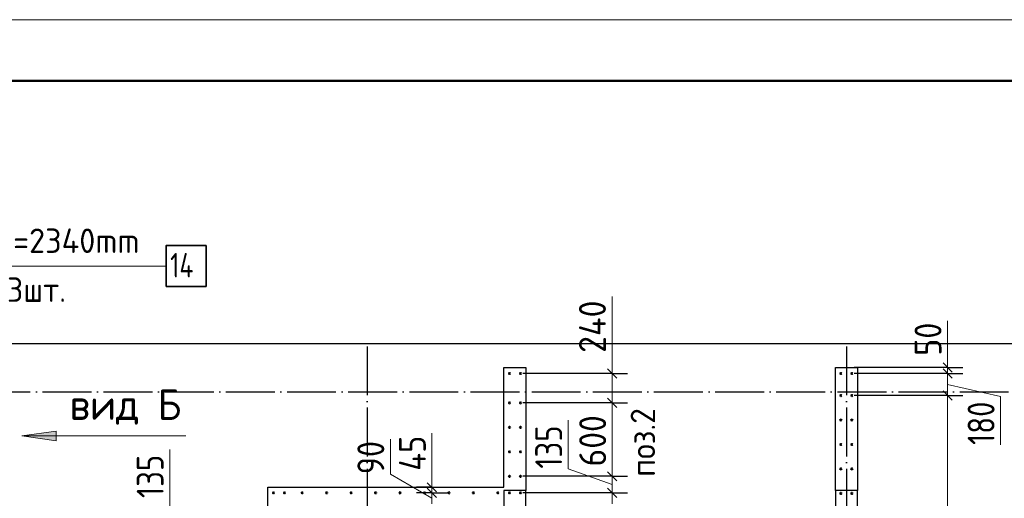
# Model space of a CAD drawing. Header units: millimetres. Extents: x -49773 to 2322955, y -3321 to 58485.
# Tile 280 of 580: x 1084516 to 1092569, y 35674 to 39587. Entities that reach past the tile are written whole.
import ezdxf

# ---------------------------------------------------------------- set-up
doc = ezdxf.new("R2010")
doc.units = ezdxf.units.MM
doc.linetypes.add('______11', pattern=[500, 400, -50, 0, -50])
doc.linetypes.add('______5', pattern=[1100, 800, -100, 100, -100])
for name, color, linetype, lineweight in [('Standard', 7, 'Continuous', 25), ('Арм.стержн. вертикальными 1', 22, 'Continuous', 35), ('Обозначение разреза_ общее', 7, 'Continuous', 25), ('Размерная линия_ общее', 7, 'Continuous', 13), ('Стена_ общее', 7, 'Continuous', 35)]:
    doc.layers.add(name, color=color, linetype=linetype, lineweight=lineweight)
doc.layers.add('Арм.стержн. вертикальными 2', color=7, linetype='Continuous', lineweight=35, true_color=0x006e00)
doc.layers.add('Осевая линия_ общее', color=7, linetype='______5', lineweight=13, true_color=0xa0a0a0)
doc.styles.add('ISOCPEUR', font='txt')

msp = doc.modelspace()

# ---------------------------------------------------------------- hatches: boundary and pattern name
at = {"layer": 'Обозначение разреза_ общее', "linetype": 'Continuous', "lineweight": 13, "transparency": 33554687}
msp.add_hatch(color=7, dxfattribs=at).paths.add_polyline_path([(1084813.8, 36143.6), (1084533.8, 36183.6), (1084813.8, 36223.6)], flags=16)

# ---------------------------------------------------------------- linework, layer by layer
at = {"layer": 'Standard', "color": 7, "linetype": 'Continuous', "lineweight": 13, "transparency": 33554687}
msp.add_lwpolyline([(1051708.1, -2413.2), (1111108.1, -2413.2), (1111108.1, 39586.8), (1051708.1, 39586.8), (1051708.1, -2413.2)], close=True, dxfattribs=at)
at = {"layer": 'Standard', "color": 7, "linetype": 'Continuous', "lineweight": 50, "transparency": 33554687}
msp.add_lwpolyline([(1053708.1, 39086.8), (1110608.1, 39086.8), (1110608.1, -1913.2), (1053708.1, -1913.2), (1053708.1, 39086.8)], close=True, dxfattribs=at)
at = {"layer": 'Standard', "color": 254, "linetype": 'Continuous', "lineweight": 25, "true_color": 0xc4c4ff, "transparency": 33554687}
msp.add_lwpolyline([(1055676.7, 22304.8), (1097996.7, 22304.8), (1097996.7, 36935.9), (1055676.7, 36935.9), (1055676.7, 22304.8)], dxfattribs=at)
at = {"layer": 'Арм.стержн. вертикальными 1', "color": 4, "linetype": 'Continuous', "lineweight": 50, "transparency": 33554687}
for centre in [(1088521.7, 36693.9), (1088611.7, 36693.9), (1091231.7, 36693.9), (1091321.7, 36693.9), (1091231.7, 36513.9), (1091321.7, 36513.9), (1088521.7, 36453.9), (1088611.7, 36453.9), (1091231.7, 36313.9), (1091321.7, 36313.9), (1088521.7, 36253.9), (1088611.7, 36253.9), (1091231.7, 36113.9), (1091321.7, 36113.9), (1088521.7, 36053.9), (1088611.7, 36053.9), (1091231.7, 35913.9), (1091321.7, 35913.9), (1088521.7, 35853.9), (1088611.7, 35853.9), (1086592.1, 35718.4), (1086681.7, 35718.4), (1086826.7, 35718.9), (1087026.7, 35718.9), (1087226.7, 35718.9), (1087426.7, 35718.9), (1087626.7, 35718.9), (1087826.7, 35718.9), (1088026.7, 35718.9), (1088226.7, 35718.9), (1088426.7, 35718.9), (1088522.1, 35718.4), (1088611.7, 35718.4), (1091231.7, 35713.9), (1091321.7, 35713.9)]:
    msp.add_circle(centre, 5, dxfattribs=at)
at = {"layer": 'Арм.стержн. вертикальными 2', "color": 7, "linetype": 'Continuous', "lineweight": 13, "transparency": 33554687}
msp.add_line((1083793.2, 37573), (1085713.2, 37573), dxfattribs=at)
at = {"layer": 'Арм.стержн. вертикальными 2', "color": 7, "linetype": 'Continuous', "lineweight": 35, "transparency": 33554687}
msp.add_lwpolyline([(1085713.2, 37406.3), (1086039.9, 37406.3), (1086039.9, 37739.7), (1085713.2, 37739.7), (1085713.2, 37406.3)], dxfattribs=at)
at = {"layer": 'Обозначение разреза_ общее', "color": 7, "linetype": 'Continuous', "lineweight": 13, "transparency": 33554687}
for p, q in [((1084533.8, 36183.6), (1084813.8, 36223.6)), ((1084533.8, 36183.6), (1085873.8, 36183.6)), ((1084533.8, 36183.6), (1084533.8, 36183.6)), ((1084533.8, 36183.6), (1084533.8, 36183.6)), ((1084533.8, 36183.6), (1084533.8, 36183.6)), ((1084813.8, 36143.6), (1084533.8, 36183.6)), ((1084813.8, 36223.6), (1084813.8, 36143.6)), ((1084813.8, 36183.6), (1084833.8, 36183.6))]:
    msp.add_line(p, q, dxfattribs=at)
at = {"layer": 'Осевая линия_ общее', "color": 253, "linetype": '______11', "lineweight": -3, "true_color": 0xa0a0a0, "transparency": 33554687}
for p, q in [((1087356.7, 36915.9), (1087356.7, 20029.5)), ((1091276.7, 36915.9), (1091276.7, 20029.5)), ((1055696.7, 36543.9), (1100211.6, 36543.9))]:
    msp.add_line(p, q, dxfattribs=at)
at = {"layer": 'Размерная линия_ общее', "color": 7, "linetype": 'Continuous', "lineweight": 13, "transparency": 33554687}
for p, q in [((1089360.3, 36862.2), (1089360.3, 37324.2)), ((1092104.9, 36839.5), (1092104.9, 37125.5)), ((1089362.1, 36573.9), (1089360.3, 36862.2)), ((1092105.2, 36718.9), (1092104.9, 36839.5)), ((1092105.2, 36743.9), (1092105.2, 36818.9)), ((1089362.1, 36693.9), (1089362.1, 36768.9)), ((1092105.2, 36693.9), (1092105.2, 36743.9)), ((1089362.1, 36453.9), (1089362.1, 36693.9)), ((1092105.2, 36513.9), (1092105.2, 36693.9)), ((1092105.2, 36603.9), (1092538.7, 36506.3)), ((1092105.2, 31713.9), (1092105.2, 36513.9)), ((1092538.7, 36506.3), (1092538.7, 36110.3)), ((1089362.1, 35853.9), (1089362.1, 36453.9)), ((1089002.5, 35916), (1089002.5, 36312)), ((1087548.1, 35870.3), (1087548.1, 36156.3)), ((1087887.8, 35898.9), (1087887.8, 36206.9)), ((1085743.4, 35676.2), (1085743.4, 36072.2)), ((1089362.1, 35786.2), (1089002.5, 35916)), ((1087887.4, 35674.1), (1087548.1, 35870.3)), ((1087887.4, 35741.4), (1087887.8, 35898.9)), ((1087887.4, 35763.9), (1087887.4, 35838.9)), ((1089362.1, 35718.4), (1089362.1, 35853.9)), ((1087887.4, 35718.9), (1087887.4, 35763.9)), ((1085743, 35516.4), (1085743.4, 35676.2)), ((1087887.4, 35629.4), (1087887.4, 35718.9)), ((1089362.1, 35628.9), (1089362.1, 35718.4))]:
    msp.add_line(p, q, dxfattribs=at)
at = {"layer": 'Размерная линия_ общее', "color": 7, "linetype": 'Continuous', "lineweight": 25, "transparency": 33554687}
for p, q in [((1089399.6, 36656.4), (1089324.6, 36731.4)), ((1092142.7, 36706.4), (1092067.7, 36781.4)), ((1092142.7, 36656.4), (1092067.7, 36731.4)), ((1089399.6, 36416.4), (1089324.6, 36491.4)), ((1092142.7, 36476.4), (1092067.7, 36551.4)), ((1089399.6, 35816.4), (1089324.6, 35891.4)), ((1087924.9, 35726.4), (1087849.9, 35801.4)), ((1087924.9, 35681.4), (1087849.9, 35756.4)), ((1089399.6, 35680.9), (1089324.6, 35755.9))]:
    msp.add_line(p, q, dxfattribs=at)
at = {"layer": 'Размерная линия_ общее', "color": 253, "linetype": 'Continuous', "lineweight": -3, "true_color": 0xa0a0a0, "transparency": 33554687}
for p, q in [((1092105.2, 36743.9), (1091980.2, 36743.9)), ((1092105.2, 36743.9), (1092230.2, 36743.9)), ((1089362.1, 36693.9), (1089237.1, 36693.9)), ((1089362.1, 36693.9), (1089487.1, 36693.9)), ((1092105.2, 36693.9), (1091980.2, 36693.9)), ((1092105.2, 36693.9), (1092230.2, 36693.9)), ((1092105.2, 36513.9), (1091980.2, 36513.9)), ((1092105.2, 36513.9), (1092230.2, 36513.9)), ((1089362.1, 36453.9), (1089237.1, 36453.9)), ((1089362.1, 36453.9), (1089487.1, 36453.9)), ((1089362.1, 35853.9), (1089237.1, 35853.9)), ((1089362.1, 35853.9), (1089487.1, 35853.9)), ((1087887.4, 35763.9), (1087762.4, 35763.9)), ((1087887.4, 35763.9), (1088012.4, 35763.9)), ((1087887.4, 35763.9), (1087914.2, 35763.9)), ((1087887.4, 35718.9), (1087762.4, 35718.9)), ((1087887.4, 35718.9), (1088012.4, 35718.9)), ((1089362.1, 35718.4), (1089237.1, 35718.4)), ((1089362.1, 35718.4), (1089487.1, 35718.4))]:
    msp.add_line(p, q, dxfattribs=at)
for points in [[(1092105.2, 36743.9), (1092087.9, 36743.9), (1092087.9, 36743.9), (1091341.7, 36743.9)], [(1089362.1, 36693.9), (1089343.3, 36693.9), (1089343.3, 36693.9), (1088631.7, 36693.9)], [(1092105.2, 36693.9), (1092087.9, 36693.9), (1092087.9, 36693.9), (1091341.7, 36693.9)], [(1092105.2, 36513.9), (1092087.9, 36513.9), (1092087.9, 36513.9), (1091341.7, 36513.9)], [(1089362.1, 36453.9), (1089343.4, 36453.9), (1089343.4, 36453.9), (1088631.7, 36453.9)], [(1089362.1, 35853.9), (1089345.1, 35853.9), (1089345.1, 35853.9), (1089343.6, 35853.9), (1089343.6, 35853.9), (1088987.5, 35853.9), (1088987.5, 35853.9), (1088631.7, 35853.9)], [(1087887.4, 35718.9), (1087870.8, 35718.9), (1087870.8, 35718.9), (1087853.7, 35718.9)], [(1089362.1, 35718.4), (1089345.1, 35718.4), (1089345.1, 35718.4), (1089343.6, 35718.4), (1089343.6, 35718.4), (1088996.8, 35718.4), (1088996.8, 35718.4), (1088631.7, 35718.4)]]:
    msp.add_lwpolyline(points, dxfattribs=at)
at = {"layer": 'Стена_ общее', "color": 7, "linetype": 'Continuous', "lineweight": 25, "transparency": 33554687}
for p, q in [((1088476.7, 35763.9), (1088476.7, 36743.9)), ((1088476.7, 36743.9), (1088656.7, 36743.9)), ((1088656.7, 36743.9), (1088656.7, 35763.9)), ((1091186.7, 35738.9), (1091186.7, 36743.9)), ((1091186.7, 36743.9), (1091366.7, 36743.9)), ((1091366.7, 36743.9), (1091366.7, 35738.9)), ((1086546.7, 35583.9), (1086546.7, 35763.9)), ((1086546.7, 35763.9), (1088476.7, 35763.9)), ((1088656.7, 35763.9), (1088656.7, 35738.9)), ((1088476.7, 35738.9), (1088476.7, 35583.9)), ((1088656.7, 35738.9), (1088476.7, 35738.9)), ((1088656.7, 35583.9), (1088656.7, 35738.9)), ((1091186.7, 35738.9), (1091186.7, 35338.9)), ((1091366.7, 35738.9), (1091186.7, 35738.9)), ((1091366.7, 35338.9), (1091366.7, 35738.9))]:
    msp.add_line(p, q, dxfattribs=at)

# ---------------------------------------------------------------- texts
at = {"layer": 'Standard', "color": 7, "linetype": 'Continuous', "lineweight": 18, "transparency": 33554687, "insert": (1089713.1, 35849.7), "char_height": 200, "width": 703.224, "attachment_point": 7, "rotation": 90, "style": 'ISOCPEUR'}
msp.add_mtext('\\W0.94;поз.2', dxfattribs=at)
at = {"layer": 'Арм.стержн. вертикальными 2', "color": 7, "linetype": 'Continuous', "lineweight": 25, "transparency": 33554687, "char_height": 200, "attachment_point": 7, "style": 'ISOCPEUR'}
for s, insert, width in [('\\W0.96;ø16 L=2340mm ', (1083813.2, 37679.7), 1975.096), ('\\W0.76;14', (1085746.5, 37479.7), 336.373), ('\\W0.94;3шт. ', (1084413.2, 37279.7), 774.193)]:
    msp.add_mtext(s, dxfattribs=dict(at, insert=insert, width=width))
at = {"layer": 'Обозначение разреза_ общее', "color": 7, "linetype": 'Continuous', "lineweight": 25, "transparency": 33554687, "insert": (1084924.5, 36275.3), "char_height": 250, "width": 992.717, "attachment_point": 7, "style": 'ISOCPEUR'}
msp.add_mtext('\\W0.95;вид Б', dxfattribs=at)
at = {"layer": 'Размерная линия_ общее', "color": 7, "linetype": 'Continuous', "lineweight": 25, "transparency": 33554687, "char_height": 220, "attachment_point": 7, "rotation": 90, "style": 'ISOCPEUR'}
for s, insert, width in [('\\W0.92;240', (1089310.3, 36862.2), 584.438), ('\\W0.87;50', (1092054.9, 36839.5), 403.924), ('\\W0.83;180', (1092488.7, 36110.3), 508.571), ('\\W0.83;135', (1088952.4, 35916), 508.571), ('\\W0.91;600', (1089312.1, 35933.9), 561.996), ('\\W0.88;45', (1087837.8, 35898.9), 426.797), ('\\W0.83;135', (1085693.4, 35676.2), 508.571), ('\\W0.87;90', (1087498.1, 35870.3), 403.924)]:
    msp.add_mtext(s, dxfattribs=dict(at, insert=insert, width=width))

doc.saveas('drawing.dxf')
